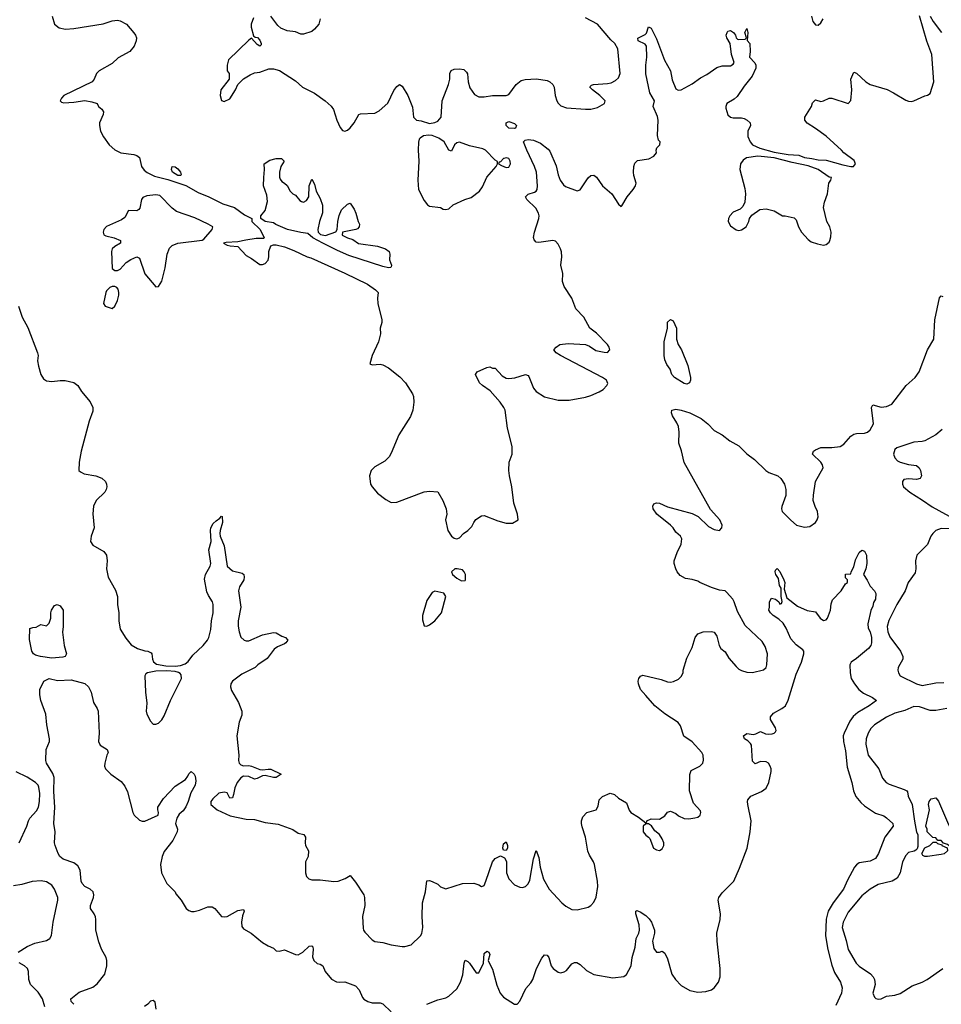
# Model space of a CAD drawing. Header units: inches. Extents: x 2001573 to 2220545, y 644482 to 846830.
# Tile 257 of 656: x 2130415 to 2137150, y 700389 to 707583. Entities that reach past the tile are written whole.
import ezdxf

# ---------------------------------------------------------------- set-up
doc = ezdxf.new("R2010")
doc.units = ezdxf.units.IN
doc.header["$MEASUREMENT"] = 0
doc.layers.add('C1730', color=7, linetype='Continuous')

msp = doc.modelspace()

# ---------------------------------------------------------------- linework, layer by layer
at = {"layer": 'C1730', "color": 5}
for points, elevation in [([(2130652.7, 707610), (2130670.4, 707550.4), (2130703.4, 707523.4), (2130750, 707513.7), (2130810, 707519.6), (2131025.7, 707554.3), (2131090, 707575.8), (2131130, 707579.3), (2131150, 707574.4), (2131195.8, 707550), (2131250, 707487.3), (2131261.6, 707470), (2131267.7, 707450), (2131266.8, 707430), (2131251.3, 707390), (2131221, 707350), (2131135.6, 707304.4), (2131090, 707264.5), (2130996, 707210), (2130976, 707190), (2130958.8, 707150), (2130944.7, 707130), (2130737.3, 707030), (2130719.3, 707010), (2130710.7, 706990), (2130720.7, 706980.7), (2130736.4, 706976.4), (2130810, 706980.5), (2130890, 706992.1), (2130943, 706983), (2130980.7, 706970), (2130990.8, 706950), (2131014.8, 706930), (2131028, 706910), (2131025.3, 706890), (2130999.2, 706830), (2130996.9, 706810), (2131005.2, 706770), (2131027.8, 706727.8), (2131068.9, 706670), (2131110, 706631.5), (2131154.8, 706610), (2131250, 706598.3), (2131271.2, 706591.2), (2131290, 706575.8), (2131305.1, 706510), (2131323.9, 706483.9), (2131347.1, 706467.1), (2131400.4, 706440.4), (2131496.5, 706416.5), (2131630, 706371.1), (2131720.3, 706320.3), (2131798.3, 706290), (2131898.7, 706238.7), (2131985.5, 706210), (2132058.3, 706158.3), (2132112, 706130), (2132112, 706110), (2132172, 706050), (2132202, 705990), (2132196, 705984), (2132143.6, 705983.6), (2132066.8, 705973.2), (2132010, 705959.6), (2131923.4, 705956.6), (2131904.7, 705950), (2131930, 705936), (2131954, 705930), (2132010, 705926), (2132070, 705860.7), (2132110, 705838.8), (2132170, 705794.8), (2132190, 705794.8), (2132210, 705801), (2132230, 705826), (2132235.6, 705850), (2132235.1, 705890), (2132249.2, 705930.8), (2132270, 705938.8), (2132290, 705938), (2132350, 705923.6), (2132417.8, 705897.8), (2132515.5, 705850), (2132542.4, 705842.4), (2132792.1, 705732.1), (2132957, 705650), (2133016.4, 705610), (2133035.5, 705590), (2133030.6, 705549.4), (2133033, 705510), (2133060.3, 705390), (2133060.5, 705370), (2133050.4, 705329.6), (2133051.6, 705288.4), (2133037.1, 705230), (2132991.3, 705130), (2132974, 705070), (2132990, 705062), (2133050, 705066), (2133070, 705061), (2133110, 705038.8), (2133194.2, 704974.2), (2133234.8, 704930), (2133284.9, 704850), (2133292.7, 704830), (2133296.4, 704790), (2133288.5, 704731.5), (2133270, 704684), (2133184.9, 704550), (2133130, 704415.3), (2133114.8, 704390), (2133082.5, 704357.5), (2133010, 704317.2), (2132982.8, 704290), (2132970.6, 704250), (2132979.1, 704190), (2132990.6, 704170), (2133030, 704124.9), (2133090, 704078), (2133130, 704056.3), (2133170, 704059.1), (2133370, 704133.4), (2133410, 704138.8), (2133470, 704134.8), (2133507.7, 704070), (2133531, 704010), (2133536, 703970), (2133528, 703930), (2133542.8, 703850), (2133571.3, 703810), (2133590, 703796), (2133610, 703791.3), (2133630, 703798), (2133657.2, 703830), (2133690, 703850.6), (2133718.6, 703881.4), (2133732.7, 703910), (2133749.6, 703930.4), (2133790, 703957.3), (2133810, 703960.7), (2133910, 703921), (2133970, 703904.7), (2134016.4, 703903.6), (2134058, 703930), (2134052.7, 703970), (2134027, 704050), (2134011.6, 704170), (2133993.6, 704250), (2133989.6, 704290), (2133992, 704350), (2134014, 704410), (2134015.1, 704464.9), (2133979.4, 704599.4), (2133961.7, 704730), (2133953.3, 704750), (2133925.7, 704790), (2133852.5, 704872.5), (2133797.2, 704910), (2133776, 704930), (2133746, 704990), (2133759, 705010), (2133830, 705042.8), (2133850, 705046), (2133870, 705037.3), (2133890, 705036.3), (2133940.6, 704980.6), (2133970, 704964.2), (2133990, 704961.1), (2134033.1, 704966.9), (2134110.6, 704990.6), (2134130, 704982.8), (2134135.3, 704975.3), (2134170, 704890.8), (2134190, 704866), (2134250, 704826.7), (2134350, 704802.4), (2134430, 704803.8), (2134550, 704824.9), (2134590, 704836.9), (2134650, 704863.6), (2134678.3, 704881.7), (2134706.4, 704910), (2134713.8, 704926.2), (2134702.6, 704950), (2134675.4, 704970), (2134366.3, 705130), (2134336, 705150), (2134319, 705170), (2134335.3, 705190), (2134362, 705210), (2134423.5, 705216.5), (2134550.1, 705210.1), (2134578.9, 705198.9), (2134626.7, 705166.7), (2134686.4, 705153.6), (2134710, 705152), (2134728, 705170), (2134723, 705190), (2134709.6, 705210), (2134630, 705293.3), (2134580.9, 705330), (2134538, 705410), (2134479.2, 705470), (2134450, 705549.5), (2134394.1, 705634.1), (2134381.7, 705670), (2134383.9, 705730), (2134369.7, 705790), (2134376, 705850), (2134373.9, 705886.1), (2134367.2, 705910), (2134350, 705942.9), (2134330, 705964.2), (2134311.1, 705971.1), (2134210, 705954.7), (2134190, 705958), (2134173.9, 705973.9), (2134171.1, 705991.1), (2134176.5, 706030), (2134209.8, 706129.8), (2134211, 706151), (2134206.9, 706170), (2134186.5, 706206.5), (2134122.3, 706270), (2134112.1, 706290), (2134130, 706309), (2134177.9, 706322.1), (2134189.3, 706330.7), (2134196.1, 706343.9), (2134199.2, 706370), (2134191.8, 706470), (2134178.1, 706510), (2134120.2, 706630), (2134097.5, 706690), (2134110, 706703), (2134130, 706709), (2134170, 706703.1), (2134222.3, 706682.3), (2134278, 706638), (2134290, 706621.6), (2134336.3, 706516.3), (2134350.2, 706450), (2134364.7, 706410), (2134390, 706375.6), (2134404.9, 706364.9), (2134490, 706333.7), (2134510, 706340.4), (2134570, 706427), (2134590, 706445.3), (2134610, 706447), (2134630, 706432.2), (2134674, 706370), (2134742.4, 706310), (2134790, 706236), (2134810, 706218), (2134816.5, 706223.5), (2134854.5, 706290), (2134898.3, 706341.7), (2134916, 706370), (2134920.9, 706390), (2134904, 706444), (2134902, 706470), (2134903.5, 706510), (2134910, 706534), (2134930, 706554.6), (2135013, 706567), (2135050, 706585.5), (2135069.3, 706610), (2135066, 706630), (2135072.5, 706647.5), (2135094, 706670), (2135096, 706690), (2135084, 706704), (2135076.3, 706736.3), (2135080.7, 706850), (2135075.3, 706875.3), (2135043.6, 706950), (2135053.6, 706990), (2135020.7, 707050), (2134990, 707188.7), (2134989.9, 707250), (2134998.6, 707310), (2134995.6, 707390), (2134985.3, 707405.3), (2134934.5, 707430), (2134932.7, 707447.3), (2134985.3, 707474.7), (2134995.7, 707484.3), (2135010, 707530.8), (2135030, 707520.5), (2135070, 707442.4), (2135126.5, 707286.5), (2135170.2, 707210), (2135183, 707143), (2135210, 707078), (2135227.3, 707067.3), (2135250, 707071.8), (2135330, 707114), (2135390, 707159), (2135436.2, 707183.8), (2135510, 707232.9), (2135550, 707245.3), (2135610, 707247), (2135630, 707257.3), (2135637.6, 707270), (2135617.2, 707330), (2135607, 707410), (2135582.4, 707450), (2135578, 707470), (2135584.2, 707490), (2135590, 707499.1), (2135610, 707504.9), (2135632.4, 707490), (2135646, 707470), (2135650.7, 707450.7), (2135662, 707442), (2135670, 707438.8), (2135718, 707442), (2135726, 707450), (2135714, 707490), (2135730, 707518.8), (2135736.4, 707490), (2135731.3, 707431.3), (2135750.4, 707410), (2135754.6, 707350), (2135749.2, 707310), (2135788.7, 707268.7), (2135796, 707250), (2135795.8, 707230), (2135768.8, 707170), (2135710, 707097), (2135657.9, 707022.1), (2135637.5, 707002.5), (2135583.2, 706970), (2135575.6, 706950), (2135576, 706936), (2135589.3, 706889.3), (2135610, 706871.6), (2135630, 706865.6), (2135690, 706866), (2135710, 706862), (2135732.4, 706850), (2135753, 706830), (2135755.5, 706810), (2135737.1, 706770), (2135736.3, 706730), (2135753.4, 706690), (2135770.6, 706670), (2135824.8, 706644.8), (2135930, 706614.7), (2136030, 706599.3), (2136110, 706593.2), (2136150, 706576.6), (2136204, 706570), (2136250, 706558.6), (2136310, 706557.6), (2136430, 706523.5), (2136490, 706510.4), (2136509.4, 706510.6), (2136522.7, 706530), (2136513.6, 706553.6), (2136437.2, 706610), (2136420.9, 706630), (2136310, 706731.3), (2136230, 706789.4), (2136170, 706826.6), (2136152.7, 706850), (2136152, 706870), (2136200.5, 706950), (2136210, 706976), (2136230, 706997.3), (2136270, 706986), (2136290, 706990.8), (2136330, 707010.7), (2136350, 707010.6), (2136470, 706971.3), (2136490, 706994), (2136496.9, 707070), (2136489.7, 707150), (2136510, 707201), (2136530, 707193.4), (2136599.3, 707130), (2136630, 707110.3), (2136754, 707074), (2136802, 707050), (2136890, 706995.5), (2136910, 706988.2), (2136930, 706986), (2136950, 706990.5), (2137030, 707026.8), (2137050, 707030.8), (2137070, 707044.7), (2137094.7, 707130), (2137081, 707330), (2137045.7, 707425.7), (2136990, 707612)], 320), ([(2132123.4, 707596.6), (2132107.3, 707550), (2132107.7, 707530), (2132124.7, 707464.7), (2132135.3, 707455.3), (2132152.1, 707452.1), (2132170, 707434.8), (2132180.7, 707410), (2132179.8, 707400.2), (2132170.7, 707389.3), (2132150, 707401.2), (2132110, 707448), (2132090, 707434), (2131942, 707290), (2131932, 707250), (2131932, 707210), (2131944.7, 707190), (2131944.7, 707150), (2131884, 707070), (2131881, 707030), (2131890, 706994), (2131910, 706984.7), (2131950, 707004.7), (2131993.2, 707070), (2132009.2, 707110.8), (2132049.3, 707150.7), (2132098.6, 707181.4), (2132130, 707194.8), (2132170, 707201), (2132235.5, 707224.5), (2132270, 707225.5), (2132312.5, 707212.5), (2132430, 707135.5), (2132482.8, 707090), (2132570, 707045.7), (2132648, 706990), (2132690.4, 706950.4), (2132707.2, 706927.2), (2132733, 706850), (2132756.7, 706796.7), (2132773, 706773), (2132790, 706768), (2132810, 706776.4), (2132830, 706792.4), (2132860.5, 706830), (2132893.2, 706890), (2132904.4, 706895.6), (2133010, 706901.6), (2133042, 706918), (2133105.4, 706974.6), (2133150, 707066), (2133170, 707096), (2133190, 707111), (2133210, 707098), (2133250.8, 707030), (2133284.5, 706944.5), (2133294, 706870), (2133316, 706850), (2133350, 706844.9), (2133410, 706823.9), (2133448.7, 706831.3), (2133470, 706842.6), (2133495.1, 706870), (2133502.6, 706990), (2133548, 707110), (2133557.4, 707150), (2133559.6, 707190), (2133567.2, 707212.8), (2133590, 707223), (2133630, 707224.6), (2133659.7, 707219.7), (2133680.7, 707200.7), (2133687.8, 707187.8), (2133692.6, 707130), (2133704.5, 707084.5), (2133738, 707038), (2133770, 707020.8), (2133810, 707020.2), (2133870, 707029.2), (2133970, 707030.3), (2133990, 707037.4), (2134043.6, 707110), (2134080.3, 707139.7), (2134110, 707147.6), (2134192, 707152), (2134270, 707140.2), (2134290.2, 707130.2), (2134310.2, 707110.2), (2134320.9, 707090), (2134328, 707030), (2134340.3, 706990), (2134350, 706972.7), (2134370, 706954), (2134410, 706940.4), (2134550.5, 706930.5), (2134590, 706930.6), (2134637.2, 706942.8), (2134689, 706970), (2134692.7, 706990), (2134653.6, 707030), (2134602, 707070), (2134582, 707090), (2134583.9, 707096.1), (2134594.2, 707105.8), (2134608, 707110), (2134710, 707116.2), (2134738, 707122), (2134770, 707138.5), (2134790, 707158.3), (2134804, 707190), (2134785.4, 707370), (2134765.1, 707410), (2134735.9, 707435.9), (2134636.9, 707550), (2134550, 707596.4)], 340), ([(2132610.4, 707590), (2132600.3, 707550), (2132570, 707513.3), (2132550, 707497.7), (2132490, 707477.7), (2132470, 707478.3), (2132430, 707494.7), (2132370, 707502), (2132322.3, 707522.3), (2132301.2, 707541.2), (2132250, 707609.6)], 340), ([(2136201.6, 707610), (2136210.6, 707570.6), (2136230, 707546), (2136250, 707542.8), (2136270, 707561), (2136286.6, 707590)], 340), ([(2137068.4, 707608.4), (2137091.5, 707570), (2137152.7, 707490)], 320), ([(2130405.7, 705490), (2130433.1, 705410), (2130473.5, 705333.5), (2130546, 705150), (2130548.9, 705130), (2130544.7, 705090), (2130551.1, 705051.1), (2130569, 704990), (2130590, 704959.3), (2130610, 704945.7), (2130630, 704941.1), (2130650, 704938.9), (2130710, 704946.5), (2130746.3, 704946.3), (2130811.7, 704931.7), (2130840.7, 704910), (2130865.8, 704865.8), (2130930, 704790.8), (2130948.5, 704750), (2130950, 704722), (2130921.7, 704650), (2130863.6, 704430), (2130850.4, 704350), (2130848.2, 704290), (2130859, 704279), (2130885.1, 704265.1), (2130970.2, 704250.2), (2131014.3, 704234.3), (2131040.9, 704210), (2131050.2, 704190), (2131052.4, 704170), (2131047.8, 704150), (2131036.1, 704130), (2130973.2, 704070), (2130953.2, 704030), (2130950, 703974), (2130958.9, 703870), (2130937.2, 703810), (2130933.4, 703770), (2130950, 703743.8), (2131030, 703698), (2131048.2, 703670), (2131054, 703630), (2131050.3, 703570), (2131060.3, 703510), (2131115.3, 703415.3), (2131130.4, 703370), (2131130.4, 703310), (2131138.7, 703250), (2131140.3, 703190), (2131150.3, 703130), (2131190, 703064), (2131230, 703016.3), (2131276, 702990), (2131329, 702971), (2131350.6, 702970.6), (2131376.3, 702956.3), (2131381, 702950), (2131384.9, 702910), (2131392.4, 702892.4), (2131414.2, 702874.2), (2131482.6, 702862.6), (2131550, 702860.3), (2131590, 702864.9), (2131623.3, 702876.7), (2131644.9, 702895.1), (2131680.3, 702939.7), (2131755.8, 703010), (2131786.8, 703050), (2131796.5, 703070), (2131811.9, 703128.1), (2131817.5, 703190), (2131829.1, 703250), (2131829.8, 703309.8), (2131823.8, 703330), (2131795, 703375), (2131783, 703403), (2131765.7, 703494.3), (2131773.8, 703530), (2131807.6, 703590), (2131810.9, 703610), (2131797.4, 703710), (2131813.5, 703770), (2131808.4, 703850), (2131811.2, 703870), (2131830, 703902), (2131850, 703922), (2131878.7, 703941.3), (2131890, 703956), (2131893.4, 703953.4), (2131897.4, 703910), (2131879.5, 703850), (2131877.8, 703830), (2131880.3, 703810), (2131910, 703738.8), (2131930.3, 703590.3), (2131970, 703556.5), (2132039.9, 703539.9), (2132054, 703530), (2132056.1, 703510), (2132052.2, 703490), (2132021.6, 703438.4), (2132012.8, 703410), (2132030.1, 703290), (2132012.1, 703192.1), (2132011.2, 703151.2), (2132018, 703110), (2132031.1, 703071.1), (2132055.5, 703050), (2132070, 703043.9), (2132090, 703043.9), (2132190, 703087.8), (2132270, 703105.3), (2132290, 703103.1), (2132330, 703079.1), (2132358, 703070), (2132374.8, 703050), (2132361, 703030), (2132350, 703022.7), (2132298, 703002), (2132275.3, 702984.7), (2132223.6, 702916.4), (2132156, 702870), (2132136, 702850), (2132037.6, 702802.4), (2131970, 702751.1), (2131958, 702730), (2131955.3, 702710), (2131962, 702682), (2132013.6, 702593.6), (2132038, 702530), (2132037.4, 702502.6), (2132019.1, 702450), (2132002, 702350), (2132015.3, 702210), (2132014.4, 702170), (2132019.3, 702150), (2132030, 702139.3), (2132050, 702132.4), (2132090, 702133.4), (2132110, 702128.9), (2132170, 702103.7), (2132190, 702101.3), (2132230, 702108.4), (2132250, 702106.7), (2132324.7, 702070), (2132290, 702046), (2132270, 702046), (2132210, 702062), (2132190, 702059.7), (2132150, 702038.7), (2132130, 702034.5), (2132090, 702054), (2132050, 702055.8), (2132030, 702044.7), (2132003.6, 702010), (2131986.3, 701970), (2131978.6, 701921.4), (2131970, 701897.2), (2131950, 701896), (2131930, 701933.6), (2131910, 701939.7), (2131870, 701931.6), (2131826, 701890), (2131811, 701870), (2131811, 701850), (2131858.8, 701810), (2131952.7, 701767.3), (2132070, 701741.6), (2132130, 701738.4), (2132210, 701717.4), (2132304.7, 701704.7), (2132410, 701667.3), (2132450, 701639.1), (2132490.3, 701630.3), (2132503, 701610), (2132500.5, 701570), (2132504, 701550), (2132526, 701510), (2132522, 701470), (2132504.7, 701430), (2132502.6, 701350), (2132510, 701323.8), (2132526.8, 701306.8), (2132550, 701299.6), (2132610, 701298.2), (2132710, 701286.4), (2132742, 701290), (2132792.7, 701307.3), (2132830, 701330.8), (2132870, 701282), (2132928.9, 701190), (2132935.3, 701170), (2132937.8, 701110), (2132920.3, 701030), (2132925.1, 700945.1), (2132928, 700930), (2132936.7, 700916.7), (2132990, 700860.7), (2133010, 700848.2), (2133070, 700841.6), (2133130, 700824.4), (2133210, 700810.4), (2133230, 700810.4), (2133275.4, 700824.6), (2133345.2, 700890), (2133354.3, 700905.7), (2133360.4, 700950), (2133355.5, 701030), (2133357.8, 701130), (2133379.7, 701210), (2133390, 701290.8), (2133410, 701294.8), (2133430, 701286.8), (2133470, 701267.3), (2133490, 701247.7), (2133530, 701234), (2133650, 701271), (2133733.7, 701273.7), (2133770, 701262.8), (2133790, 701251), (2133804.7, 701255.3), (2133810, 701258), (2133822.7, 701290), (2133869.8, 701430.2), (2133890, 701454.4), (2133930, 701474.8), (2133959.1, 701459.1), (2133973.7, 701433.7), (2133972.7, 701350), (2133990, 701306), (2134030, 701261.6), (2134070, 701246), (2134090, 701243.8), (2134111.8, 701250), (2134130, 701270.5), (2134144.2, 701295.8), (2134170, 701452), (2134190, 701514), (2134210, 701462), (2134217.6, 701390), (2134244, 701304), (2134283.8, 701230), (2134376.3, 701130), (2134405.1, 701105.1), (2134450, 701082), (2134490, 701080.5), (2134570, 701099.1), (2134590, 701110.7), (2134610, 701134.8), (2134626.9, 701173.1), (2134639.2, 701250), (2134638.3, 701290), (2134614.7, 701410), (2134607.6, 701430), (2134578.2, 701478.2), (2134567.5, 701507.5), (2134551.1, 701611.1), (2134525.3, 701685.3), (2134519.6, 701710), (2134520.7, 701730), (2134530, 701758.8), (2134559, 701790), (2134629.1, 701810.9), (2134642, 701838), (2134650, 701882), (2134673.6, 701906.4), (2134730, 701930.7), (2134761.4, 701921.4), (2134790, 701894.8), (2134850, 701861), (2134868, 701808), (2134881, 701790), (2134936.7, 701756.7), (2134990, 701714), (2134998, 701722), (2134998, 701730), (2135030, 701744.7), (2135090, 701742.8), (2135130, 701766), (2135150, 701792), (2135170, 701801), (2135210, 701782.8), (2135230, 701766.8), (2135270, 701746.8), (2135305.2, 701745.2), (2135350, 701750.5), (2135370, 701756.3), (2135389.2, 701770), (2135394, 701790), (2135390, 701802), (2135339.6, 701859.6), (2135309.5, 701950), (2135311.7, 702068.3), (2135323.3, 702096.7), (2135385.2, 702130), (2135406.6, 702150), (2135412.9, 702172.9), (2135409.3, 702210), (2135399.3, 702230), (2135330, 702306.6), (2135267.9, 702347.9), (2135244.6, 702424.6), (2135227.4, 702447.4), (2135130, 702511.2), (2135057.4, 702570), (2134990, 702644.5), (2134952.7, 702690), (2134937.2, 702730), (2134934, 702750), (2134939, 702770), (2134952.9, 702787.1), (2134970, 702794), (2135103.4, 702763.4), (2135150, 702744.9), (2135170, 702742), (2135192.5, 702747.5), (2135230, 702766), (2135250, 702784.7), (2135262.7, 702810), (2135264.5, 702830), (2135290, 702918), (2135330, 702996), (2135352, 703070), (2135370, 703095.5), (2135409.7, 703110.3), (2135470, 703114), (2135490, 703108), (2135510, 703078.8), (2135527.2, 703010), (2135539.3, 702990), (2135570, 702964), (2135597.8, 702917.8), (2135650, 702857.1), (2135670, 702838.4), (2135690, 702827.4), (2135730, 702816.5), (2135770, 702814), (2135850, 702832), (2135869.6, 702850), (2135876, 702870), (2135879.8, 702950), (2135862.4, 703002.4), (2135840.5, 703040.5), (2135718, 703158), (2135660, 703260), (2135636.9, 703330), (2135626, 703350), (2135581.3, 703401.3), (2135569.6, 703409.6), (2135530, 703415.6), (2135470, 703434.7), (2135385.2, 703470), (2135370, 703480.9), (2135330, 703492.7), (2135280.1, 703500.1), (2135242.7, 703522.7), (2135219.5, 703550), (2135209.6, 703570), (2135198.4, 703610), (2135198.4, 703630), (2135219.5, 703690), (2135248.1, 703751.9), (2135254.7, 703790), (2135243.6, 703810), (2135210, 703839.6), (2135190.9, 703870), (2135171.8, 703890), (2135070.7, 703970), (2135045.3, 704010), (2135041.1, 704030), (2135050, 704045.5), (2135070, 704052.3), (2135090, 704050.2), (2135150, 704025), (2135330, 703976.5), (2135372.4, 703952.4), (2135450, 703879.6), (2135490, 703857.4), (2135530, 703850.5), (2135547.3, 703870), (2135548.2, 703890), (2135531.7, 703930), (2135464.5, 704004.5), (2135270, 704348.6), (2135252.3, 704432.3), (2135232.2, 704490), (2135235, 704570), (2135228.7, 704610), (2135218.7, 704638.7), (2135185, 704690), (2135177.6, 704710), (2135180.5, 704730), (2135210, 704737.9), (2135250.1, 704730.1), (2135313.2, 704710), (2135395.8, 704670), (2135444.1, 704630), (2135490, 704580.8), (2135549.3, 704549.3), (2135606, 704506), (2135670.2, 704470.2), (2135730, 704412.4), (2135784.9, 704370), (2135869, 704289), (2135890, 704275.8), (2135955.5, 704250), (2135976.4, 704230), (2136003.8, 704190), (2136014, 704150), (2136013.4, 704106.6), (2135985.5, 704025.5), (2135983, 704010), (2135987.7, 703990), (2136050, 703925.5), (2136091, 703890), (2136150, 703874.9), (2136190, 703879.3), (2136231, 703909), (2136243.7, 703930), (2136249.4, 703950), (2136246, 703990), (2136227.5, 704027.5), (2136214, 704070), (2136215.6, 704110), (2136231.5, 704210), (2136287.3, 704310), (2136282.4, 704330), (2136269.6, 704350), (2136209.2, 704410), (2136215.3, 704430), (2136230, 704441), (2136270, 704458), (2136350, 704457.4), (2136410, 704465.3), (2136436.9, 704483.1), (2136490, 704541), (2136510, 704554.8), (2136530, 704561), (2136590, 704562.8), (2136610, 704570.6), (2136630, 704585.5), (2136655.8, 704630), (2136639.7, 704750), (2136649, 704770), (2136710, 704752.4), (2136750, 704757.6), (2136790, 704774.9), (2136893.2, 704910), (2136958.5, 704970), (2136988.9, 705011.1), (2137048.7, 705170), (2137095.1, 705250), (2137102, 705390), (2137136.9, 705550), (2137150, 705566), (2137161.6, 705561.6)], 280), ([(2137156.2, 704590), (2137110.1, 704549.9), (2137030, 704506.4), (2137010, 704500.8), (2136950, 704496.8), (2136824.2, 704455.8), (2136810, 704444), (2136800.5, 704410), (2136810, 704381), (2136830, 704360.5), (2136850.3, 704350.3), (2136910, 704332.9), (2136970, 704324.9), (2136989.1, 704309.1), (2136998.9, 704290), (2137005.7, 704250), (2136996.3, 704230), (2136970, 704224.2), (2136910.4, 704229.6), (2136875.3, 704224.7), (2136866.8, 704210), (2136866.8, 704190), (2136873.4, 704170), (2136921.5, 704130), (2137013.8, 704073.8), (2137083.5, 704023.5), (2137257, 703930)], 280), ([(2137222.6, 703862.6), (2137150, 703865), (2137111.5, 703850), (2137088, 703830), (2137074.7, 703810), (2137049.1, 703750), (2136972.6, 703670), (2136962.2, 703630), (2136963.8, 703570), (2136958.3, 703541.7), (2136907.7, 703472.3), (2136885.6, 703410), (2136826.2, 703310), (2136766.4, 703193.6), (2136755.5, 703150), (2136759.3, 703110), (2136773.6, 703073.6), (2136851.9, 702970), (2136869.2, 702930), (2136869, 702910), (2136835.8, 702850), (2136832.4, 702830), (2136836.4, 702810), (2136850.2, 702790.2), (2136969.6, 702729.6), (2137010, 702719.3), (2137110, 702737.5), (2137170, 702740.3)], 280), ([(2133390, 700389.1), (2133470, 700422), (2133530, 700437.4), (2133551.1, 700448.9), (2133610, 700502.8), (2133637.6, 700550), (2133654.6, 700605.4), (2133663, 700690), (2133670, 700710.8), (2133690, 700703), (2133701.6, 700690), (2133750, 700618.8), (2133770, 700618.8), (2133803.7, 700690), (2133810, 700761), (2133830, 700778.4), (2133844, 700770), (2133850, 700752), (2133839.1, 700710), (2133841.6, 700701.6), (2133870, 700644.9), (2133901.8, 700530), (2133925.7, 700470), (2133950, 700442), (2134030, 700391.3), (2134050, 700391.3), (2134070, 700411.3), (2134114.5, 700505.5), (2134150, 700545.5), (2134165.4, 700570), (2134190.9, 700650), (2134230, 700726.4), (2134250, 700750.5), (2134270, 700747.7), (2134281.3, 700730), (2134299.3, 700670), (2134313, 700650), (2134350, 700623.7), (2134370, 700620.3), (2134394.7, 700625.3), (2134410, 700636.3), (2134450, 700684), (2134470, 700694), (2134486.3, 700693.7), (2134510, 700680.7), (2134556.9, 700636.9), (2134610, 700606), (2134750, 700581.6), (2134830, 700593.4), (2134850, 700606.8), (2134883.1, 700670), (2134892, 700730), (2134913.8, 700806.2), (2134919.8, 700870), (2134940.4, 700910), (2134945.6, 700930), (2134941.4, 700970), (2134918.7, 701050), (2134919, 701070), (2134924.8, 701075.2), (2134950, 701064.9), (2134990, 701038), (2135014.5, 701014.5), (2135031.6, 700990), (2135053.7, 700930), (2135054, 700910), (2135039.3, 700850), (2135050, 700798), (2135070, 700771), (2135090, 700771), (2135110, 700778), (2135130, 700762), (2135150, 700722), (2135181.6, 700610), (2135206.7, 700570), (2135250, 700526.5), (2135313.4, 700490), (2135370, 700477.8), (2135430, 700483.5), (2135470, 700495.2), (2135490.4, 700509.6), (2135522.2, 700550), (2135535.4, 700590), (2135535.2, 700650), (2135513.3, 700850), (2135511, 700910), (2135534, 701010), (2135537.4, 701050), (2135518.4, 701150), (2135525.1, 701170), (2135550, 701203), (2135633, 701290), (2135675, 701385), (2135730.9, 701530), (2135752.9, 701650), (2135761.4, 701730), (2135736.3, 701850), (2135734, 701870), (2135737.6, 701882.4), (2135759, 701910), (2135837, 701943), (2135871.1, 701968.9), (2135889.6, 702010), (2135907.6, 702090), (2135907.6, 702110), (2135900.5, 702130), (2135887.3, 702150), (2135870, 702161.1), (2135830, 702164.2), (2135790, 702147.3), (2135770, 702165.2), (2135762.5, 702282.5), (2135755.7, 702295.7), (2135735.2, 702315.2), (2135711.8, 702330), (2135704.7, 702350), (2135730, 702367), (2135778.6, 702361.4), (2135795.1, 702364.9), (2135830, 702382.8), (2135865.5, 702365.5), (2135890, 702362), (2135915.1, 702364.9), (2135930, 702370.7), (2135939.7, 702380.3), (2135944.5, 702390), (2135938.7, 702410), (2135902, 702470), (2135902.9, 702490), (2135923.7, 702516.3), (2135986, 702550), (2136011.8, 702570), (2136030, 702611), (2136090, 702802), (2136129, 702890), (2136145.1, 702950), (2136144.7, 702970), (2136138.8, 702978.8), (2136090, 703015.8), (2136050, 703060.5), (2136016.6, 703136.6), (2135993.6, 703173.6), (2135962.8, 703202.8), (2135922.7, 703230), (2135901.2, 703250), (2135889.4, 703270), (2135895.3, 703290), (2135894, 703330), (2135910, 703356), (2135938, 703350), (2135962, 703330), (2135970, 703314), (2135982, 703318), (2135987.3, 703332.7), (2135979.3, 703370), (2135981.2, 703430), (2135968.3, 703448.3), (2135959.7, 703499.7), (2135941.6, 703530), (2135936.2, 703550), (2135939.5, 703560.5), (2135950, 703572.4), (2135970, 703552.4), (2136000.3, 703490), (2136008, 703470), (2136002, 703422), (2136020.3, 703360.3), (2136098.2, 703298.2), (2136170, 703266.4), (2136230, 703256), (2136264.9, 703210), (2136290, 703193.4), (2136310, 703199.1), (2136318.4, 703210), (2136340.7, 703270), (2136345.8, 703314.2), (2136355.6, 703344.4), (2136418, 703410), (2136450, 703462), (2136466, 703470), (2136466, 703490), (2136450, 703506), (2136450, 703531.3), (2136490, 703534), (2136492.7, 703550), (2136510, 703584.7), (2136523.8, 703636.2), (2136549.6, 703690), (2136570, 703708), (2136590, 703700.5), (2136603.1, 703670), (2136606.7, 703610), (2136598.4, 703570), (2136580.7, 703530), (2136608.9, 703488.9), (2136630, 703444.7), (2136662, 703410), (2136671.3, 703390), (2136670.5, 703350), (2136655.9, 703324.1), (2136650, 703298), (2136634.6, 703265.4), (2136612.4, 703170), (2136616.9, 703136.9), (2136630.2, 703110), (2136640.3, 703070), (2136640.5, 703030), (2136634.9, 703010), (2136619.5, 702990), (2136530, 702915.8), (2136490.4, 702890), (2136482.3, 702870), (2136483.7, 702810), (2136492.2, 702770), (2136515.3, 702730), (2136548.3, 702688.3), (2136581.5, 702661.5), (2136647.3, 702630), (2136676, 702610), (2136622.6, 702570), (2136539.2, 702520.8), (2136507.2, 702492.8), (2136483, 702457), (2136440.5, 702370), (2136434.3, 702350), (2136434.8, 702310), (2136450, 702241), (2136462.4, 702122.4), (2136496.3, 702010), (2136508.6, 701950), (2136526.9, 701906.9), (2136562.9, 701862.9), (2136590, 701839.6), (2136670, 701785.3), (2136730, 701766.4), (2136750, 701752.7), (2136795.3, 701710), (2136799.5, 701690), (2136738.8, 701610), (2136690.2, 701490), (2136670, 701455.1), (2136630, 701435), (2136550, 701422), (2136530.9, 701409.1), (2136516.5, 701390), (2136464.4, 701295.6), (2136436.3, 701230), (2136359.8, 701130), (2136323.7, 701070), (2136308.8, 701011.2), (2136303.6, 700890), (2136320.1, 700790), (2136350, 700674.4), (2136370, 700622.6), (2136412.6, 700550), (2136424.7, 700510), (2136419.8, 700470), (2136380.5, 700379.5)], 260), ([(2130810, 700389), (2130790, 700409), (2130789, 700430), (2130850, 700478.4), (2130950, 700515.5), (2130981.1, 700538.9), (2131036.9, 700610), (2131050.7, 700669.3), (2131052.4, 700710), (2131046.3, 700730), (2131012.4, 700792.4), (2130993.3, 700846.7), (2130971.6, 700930), (2130972, 701010), (2130967.7, 701027.7), (2130959.3, 701050), (2130932.7, 701090), (2130932.3, 701110), (2130955, 701170), (2130957.2, 701190), (2130952, 701210), (2130930, 701229.7), (2130890, 701249.7), (2130871.4, 701271.4), (2130863.7, 701290), (2130857.7, 701370), (2130839.9, 701399.9), (2130810, 701422.7), (2130733.2, 701450), (2130709.2, 701470), (2130696, 701490), (2130673.2, 701550), (2130669.3, 701570), (2130673.3, 701650), (2130664.2, 701710), (2130671.3, 701830), (2130664.6, 701944.6), (2130665.7, 702045.7), (2130656.4, 702076.4), (2130611.5, 702150), (2130606, 702170), (2130607.6, 702250), (2130632, 702310), (2130632, 702330), (2130613.2, 702430), (2130605.1, 702510), (2130569.8, 702610), (2130562.9, 702650), (2130562.9, 702690), (2130592, 702750), (2130630, 702770.2), (2130690, 702754.9), (2130790, 702760.6), (2130890, 702732.3), (2130918, 702710), (2130936.9, 702670), (2130954.9, 702594.9), (2130982, 702550), (2130987.6, 702530), (2130995.7, 702370), (2130991.7, 702310), (2131003.6, 702283.6), (2131054.8, 702250), (2131062, 702230), (2131051.6, 702208.4), (2131037, 702150), (2131035.8, 702130), (2131043.1, 702110), (2131081.6, 702070), (2131156.3, 702016.3), (2131183.5, 701983.5), (2131202.6, 701942.6), (2131242.2, 701790), (2131251.7, 701770), (2131290, 701733.4), (2131310, 701726.5), (2131330, 701727.8), (2131426.6, 701770), (2131429.6, 701790), (2131423.5, 701810), (2131425.3, 701830), (2131466.3, 701893.7), (2131550, 701982.4), (2131627.6, 702032.4), (2131644.5, 702055.5), (2131650, 702072), (2131668, 702090), (2131690.9, 702070.9), (2131697.3, 702057.3), (2131702, 702022), (2131698.4, 701990), (2131665.2, 701934.8), (2131646.3, 701870), (2131630, 701832.3), (2131610, 701804), (2131581.3, 701778.7), (2131562.6, 701750), (2131554.6, 701710), (2131568.9, 701670), (2131566, 701650), (2131534.8, 701585.2), (2131470, 701504.5), (2131455.3, 701470), (2131444, 701410), (2131451.7, 701350), (2131490, 701270.7), (2131550, 701210.7), (2131556.5, 701196.5), (2131594.4, 701150), (2131630.4, 701090), (2131650, 701073.7), (2131670, 701067.2), (2131690, 701067.2), (2131730, 701076.5), (2131790, 701100.4), (2131821.6, 701101.6), (2131840.7, 701090), (2131890, 701030.7), (2131910, 701027.7), (2131930, 701030.6), (2132010, 701074), (2132050, 701082), (2132056, 701070), (2132043.4, 701036.6), (2132034.9, 700990), (2132038, 700958), (2132050, 700940.5), (2132107.3, 700910), (2132190, 700841.3), (2132230, 700815.5), (2132270, 700798.8), (2132290, 700779.1), (2132310, 700778), (2132350, 700786), (2132430, 700753.4), (2132450, 700750.5), (2132483.7, 700770), (2132530, 700813.4), (2132550, 700817.3), (2132556.3, 700810), (2132559.1, 700790), (2132555.9, 700735.9), (2132564, 700710), (2132588.5, 700688.5), (2132610, 700682.8), (2132630.5, 700670.5), (2132647.3, 700630), (2132693, 700573), (2132730, 700554), (2132750, 700550.7), (2132790, 700554), (2132870, 700523), (2132895.4, 700495.4), (2132919.3, 700439.3), (2132930, 700426.8), (2132958, 700410), (2132990, 700400.5), (2133050, 700399.5), (2133070, 700392.2), (2133130, 700335.3)], 260), ([(2137190, 702551.3), (2137110, 702536.8), (2137070, 702536.1), (2136990, 702563.7), (2136950, 702565), (2136884.3, 702535.7), (2136810, 702515.3), (2136750, 702486.8), (2136662.6, 702430), (2136636.3, 702403.7), (2136616.9, 702370), (2136602.3, 702330), (2136599, 702290), (2136616.9, 702210), (2136693.1, 702110), (2136720.6, 702040.6), (2136747.7, 702010), (2136770, 701997), (2136878.3, 701958.3), (2136898, 701950), (2136902.8, 701942.8), (2136908.4, 701910), (2136937.6, 701850), (2136953.5, 701726.5), (2136970, 701647.3), (2136978, 701630), (2136978, 701542), (2136974.9, 701525.1), (2136965.1, 701514.9), (2136952.8, 701507.2), (2136910, 701497.2), (2136890, 701475.3), (2136867.7, 701430), (2136850.4, 701350), (2136828.2, 701311.8), (2136790.8, 701290), (2136690, 701263.5), (2136630.4, 701230), (2136570, 701182), (2136470, 701063.5), (2136433.2, 700990), (2136425.2, 700950), (2136454.8, 700854.8), (2136469.5, 700789.5), (2136527.6, 700690), (2136550, 700668.9), (2136631.8, 700611.8), (2136652, 700590), (2136661.7, 700570), (2136665.8, 700534.2), (2136650.6, 700470), (2136662.4, 700442.4), (2136672.5, 700432.5), (2136690, 700427), (2136710, 700429), (2136750, 700447.4), (2136810, 700456.4), (2136850, 700468.4), (2136937, 700523), (2137010, 700550.2), (2137047.6, 700570), (2137161.6, 700650)], 280), ([(2130410.7, 701570), (2130467, 701690), (2130479, 701730), (2130489, 701750), (2130537.1, 701802.9), (2130551.4, 701828.6), (2130559.9, 701870), (2130562.9, 701930), (2130555.9, 701975.9), (2130549, 701990), (2130530, 702009), (2130470, 702048.7), (2130390, 702088)], 280), ([(2130403.7, 700770), (2130470, 700812.4), (2130524.7, 700835.3), (2130610, 700855.8), (2130634.7, 700870), (2130647.3, 700892.7), (2130658.4, 700990), (2130694.7, 701150), (2130692.8, 701170), (2130670, 701229.3), (2130650, 701260.7), (2130610, 701283.5), (2130570.8, 701290.8), (2130505.6, 701285.6), (2130430, 701264.2), (2130370, 701255.3)], 280), ([(2130599.7, 700370), (2130580.7, 700430), (2130550, 700478.7), (2130494.4, 700534.4), (2130482.7, 700570), (2130479.8, 700630), (2130472.6, 700650), (2130450.7, 700670.7), (2130410, 700693.3)], 280), ([(2131412.5, 700352.5), (2131404.7, 700404.7), (2131390, 700416), (2131370, 700412), (2131350.6, 700389.4), (2131326, 700374)], 260)]:
    msp.add_lwpolyline(points, dxfattribs=dict(at, elevation=elevation))
for points, elevation in [([(2134030, 706787.7), (2133989, 706790), (2133969.8, 706810), (2133969.6, 706830), (2133990, 706839.3), (2134030, 706824.4), (2134046.3, 706810), (2134039.3, 706790)], 320), ([(2133401.5, 706738.5), (2133366.2, 706733.8), (2133341.6, 706718.4), (2133334.8, 706710), (2133330.6, 706689.4), (2133326.4, 706630), (2133332.4, 706550), (2133323.6, 706410), (2133330, 706342), (2133370, 706261.3), (2133396.3, 706230), (2133410, 706222), (2133490, 706210.4), (2133510, 706199.3), (2133530, 706195.5), (2133550, 706202), (2133582, 706230), (2133668, 706270), (2133715.1, 706284.9), (2133775.3, 706330), (2133797.5, 706362.5), (2133830, 706432), (2133898, 706510), (2133908, 706530), (2133907.3, 706547.3), (2133890, 706558), (2133819, 706630), (2133799.7, 706639.7), (2133702.6, 706662.6), (2133630, 706689.6), (2133610, 706684.5), (2133593.4, 706670), (2133570, 706622), (2133550, 706629.2), (2133517.4, 706690), (2133478.8, 706718.8), (2133430, 706736.1)], 340), ([(2132490, 706251), (2132510, 706262.8), (2132529.2, 706290), (2132529.4, 706370), (2132550, 706418), (2132570, 706382), (2132582, 706330), (2132610, 706278), (2132627.9, 706227.9), (2132627.9, 706172.1), (2132604.9, 706110), (2132594.8, 706050), (2132596, 706030), (2132613.7, 706013.7), (2132650, 706006), (2132725.6, 706034.4), (2132735.3, 706050), (2132740.9, 706110), (2132750, 706152), (2132765.8, 706194.2), (2132810, 706236), (2132830, 706242), (2132858.5, 706198.5), (2132870.8, 706170), (2132888, 706108), (2132898.8, 706090), (2132896, 706070), (2132884, 706056), (2132870.5, 706049.5), (2132774, 706030), (2132771.3, 706010), (2132811.3, 705990), (2132850, 705978.4), (2132890, 705949), (2133029.1, 705929.1), (2133088.8, 705908.8), (2133114, 705890), (2133119.1, 705870), (2133117, 705830), (2133131.7, 705790), (2133130, 705778), (2133127.5, 705772.5), (2133110, 705771.5), (2133070, 705780.6), (2132821.5, 705861.5), (2132736.6, 705896.6), (2132629.4, 705950), (2132557.2, 705990), (2132521.2, 706021.2), (2132470, 706027.8), (2132371.3, 706051.3), (2132287, 706087), (2132270, 706099), (2132209.2, 706109.2), (2132178, 706130), (2132178, 706150), (2132209, 706190), (2132225.6, 706254.4), (2132221.5, 706301.5), (2132196.9, 706370), (2132198, 706430), (2132205.1, 706490), (2132202.7, 706530), (2132242.9, 706557.1), (2132288.7, 706568.7), (2132328.2, 706568.2), (2132339, 706559), (2132347.3, 706550), (2132324.4, 706510), (2132313.7, 706470), (2132313.8, 706433.8), (2132319.2, 706419.2), (2132330, 706400.7), (2132351.3, 706390), (2132370, 706371.3), (2132390.9, 706330.9), (2132411.1, 706311.1), (2132430, 706302), (2132462.8, 706262.8), (2132475.3, 706255.3)], 320), ([(2133970, 706574), (2133954, 706570), (2133951.1, 706568.9), (2133930, 706546), (2133918, 706542), (2133914, 706530), (2133936.9, 706516.9), (2133970, 706502.8), (2133990, 706506.8), (2134002.7, 706530), (2133999.3, 706550), (2133990, 706568.7)], 340), ([(2135810, 706586.6), (2135726.7, 706573.3), (2135702, 706558), (2135682, 706530), (2135678, 706490), (2135715.5, 706350), (2135719.1, 706310), (2135714.8, 706250), (2135700.7, 706219.3), (2135680.7, 706199.3), (2135630, 706178), (2135603.8, 706150), (2135595.5, 706130), (2135593.4, 706110), (2135610, 706076), (2135650, 706047.3), (2135670, 706044), (2135690, 706046.8), (2135724, 706070), (2135744, 706110), (2135749.2, 706130.8), (2135766, 706154), (2135824.5, 706195.5), (2135870, 706202), (2135930, 706186), (2135990, 706151), (2136010, 706151), (2136075.3, 706135.3), (2136090, 706122), (2136107.7, 706070), (2136128.2, 706030), (2136177.3, 705977.3), (2136200.4, 705960.4), (2136245.8, 705945.8), (2136290, 705936), (2136310, 705941), (2136330, 705958), (2136336, 705970), (2136344.1, 705995.9), (2136346.6, 706030), (2136334.5, 706070), (2136314.5, 706110), (2136289.5, 706210), (2136297, 706250), (2136318, 706310), (2136329.3, 706390), (2136344, 706410), (2136348, 706430), (2136330, 706433.6), (2136250, 706489), (2136176.4, 706516.4), (2136060.7, 706540.7), (2135930, 706575)], 320), ([(2131570, 706445.4), (2131532.3, 706470), (2131525.1, 706490), (2131530, 706510.5), (2131550, 706507.7), (2131570, 706493.4), (2131590.3, 706470), (2131594, 706450), (2131590, 706445.6)], 320), ([(2131410, 706304.8), (2131343.1, 706296.9), (2131314.7, 706285.3), (2131304.8, 706270), (2131292.8, 706207.2), (2131284.6, 706195.4), (2131270, 706186.9), (2131210, 706189.2), (2131182.4, 706137.6), (2131158.3, 706121.7), (2131050, 706072.4), (2131030.4, 706050), (2131023.8, 706030), (2131030.4, 706010.4), (2131043.4, 706003.4), (2131104.7, 705990), (2131151, 705970), (2131151, 705950), (2131110, 705926.6), (2131090, 705908), (2131085.5, 705890), (2131090, 705764.7), (2131110, 705751.3), (2131130, 705751.3), (2131150, 705761), (2131194, 705810), (2131228.3, 705831.7), (2131270, 705850.4), (2131290, 705841.6), (2131330, 705726.7), (2131410, 705632.7), (2131430, 705634), (2131453.1, 705673.1), (2131477.8, 705770), (2131491.8, 705870), (2131510, 705914.8), (2131530, 705934.2), (2131570, 705951), (2131747.3, 705972.7), (2131760.9, 705979.1), (2131821.2, 706050), (2131825.2, 706070), (2131793.2, 706090), (2131695.8, 706135.8), (2131561.4, 706181.4), (2131530, 706206.8), (2131438.3, 706298.3)], 320), ([(2131110, 705635.1), (2131090, 705634.5), (2131073.8, 705626.2), (2131050, 705601.2), (2131043.8, 705590), (2131027.3, 705510), (2131040.5, 705490), (2131090, 705473.4), (2131110, 705491), (2131130, 705531), (2131139.7, 705570), (2131140.5, 705590), (2131134, 705614), (2131125.6, 705625.6)], 320), ([(2135290, 704920.4), (2135270, 704924), (2135199.7, 704970), (2135182, 704990), (2135169.6, 705030), (2135144.6, 705064.6), (2135130, 705097.2), (2135124.5, 705130), (2135125, 705230), (2135149.5, 705330), (2135150, 705374), (2135170, 705394), (2135190, 705382), (2135215.6, 705330), (2135215.5, 705250), (2135227.7, 705210), (2135250.4, 705170), (2135296.7, 705056.7), (2135317.3, 704970), (2135318, 704950), (2135310, 704929.1)], 280), ([(2133612.1, 703572.1), (2133594, 703570), (2133571.3, 703550), (2133578, 703530), (2133610, 703502), (2133643.6, 703483.6), (2133670, 703484.7), (2133674, 703490), (2133672.7, 703530), (2133664, 703550), (2133650, 703564)], 320), ([(2133450, 703408), (2133430, 703399), (2133390, 703339), (2133358, 703230), (2133359.1, 703199.1), (2133370, 703154), (2133390, 703152), (2133410, 703161), (2133450, 703191.3), (2133497.2, 703250), (2133528.7, 703370), (2133514, 703394)], 320), ([(2130650, 702917.6), (2130568, 702930), (2130530, 702940.7), (2130516, 702950), (2130502.9, 702970), (2130486, 703054), (2130490, 703134), (2130510, 703142), (2130536.4, 703143.6), (2130570, 703164.7), (2130610, 703154), (2130630, 703174), (2130642, 703210), (2130642, 703250), (2130648, 703270), (2130670, 703302), (2130689, 703311), (2130710, 703301), (2130733, 703270), (2130732.4, 703150), (2130728.1, 703108.1), (2130740.5, 703010), (2130756.4, 702950), (2130746, 702930), (2130730, 702925.1)], 260), ([(2131490, 702826.6), (2131410, 702823.9), (2131348.2, 702811.8), (2131336.5, 702803.5), (2131330.2, 702790), (2131334.7, 702670), (2131342.9, 702590), (2131339.5, 702530), (2131343.3, 702510), (2131370, 702457), (2131390, 702437.1), (2131410, 702435.5), (2131430, 702443), (2131453.1, 702466.9), (2131470, 702496.3), (2131516.4, 702610), (2131597.8, 702770), (2131595.9, 702795.9), (2131587.4, 702807.4), (2131574.3, 702814.3), (2131550, 702821.7)], 280), ([(2137207.3, 701547.3), (2137196.4, 701556.4), (2137166, 701566), (2137150, 701586), (2137126, 701586), (2137110, 701606), (2137087.3, 701607.3), (2137046, 701650), (2137046, 701670), (2137038, 701690), (2137064, 701810), (2137058, 701850), (2137062, 701870), (2137075.3, 701890), (2137110, 701897.1), (2137130, 701874), (2137204.1, 701704.1), (2137247.5, 701627.5), (2137278, 701590), (2137276, 701570), (2137230, 701549)], 280), ([(2135010, 701708.7), (2134990, 701708), (2134972, 701690), (2134971.3, 701650), (2134990, 701624.7), (2135011.1, 701611.1), (2135019.8, 701599.8), (2135047.7, 701530), (2135070, 701517.3), (2135090, 701514), (2135110, 701524), (2135122, 701550), (2135121.6, 701570), (2135110, 701599), (2135090, 701629), (2135057.2, 701657.2), (2135032.9, 701692.9)], 280), ([(2133970, 701514), (2133950, 701515.3), (2133945.1, 701530), (2133950, 701561), (2133970, 701576), (2133980.5, 701550), (2133979.1, 701530)], 280), ([(2137050, 701468.7), (2137030, 701469), (2137015.3, 701475.3), (2137008.7, 701490), (2137030, 701532), (2137066, 701550), (2137090, 701574), (2137114, 701574), (2137123.6, 701563.6), (2137154, 701554), (2137154, 701550), (2137192.7, 701532.7), (2137196, 701510), (2137170.5, 701489.5), (2137150, 701482.7)], 280)]:
    msp.add_lwpolyline(points, close=True, dxfattribs=dict(at, elevation=elevation))

doc.saveas('drawing.dxf')
